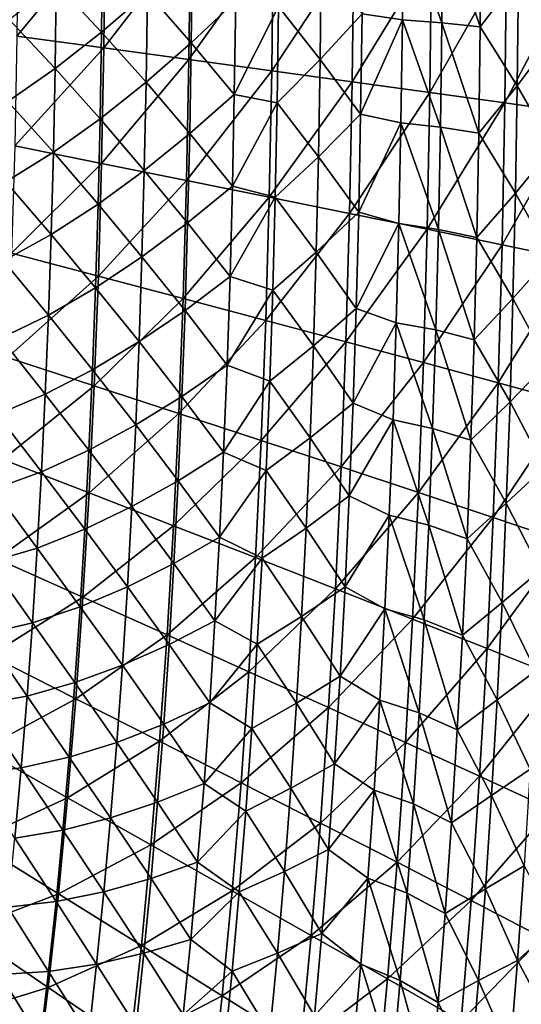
# Model space of a CAD drawing. Header units: millimetres. Extents: x -300 to 300, y -500 to 500.
# Tile 520 of 656: x 174 to 229, y -129 to -23. Entities that reach past the tile are written whole.
import ezdxf

# ---------------------------------------------------------------- set-up
doc = ezdxf.new("R2010")
doc.units = ezdxf.units.MM
doc.header["$LTSCALE"] = 81.481481
doc.layers.add('19', color=7, linetype='CONTINUOUS')
doc.layers.add('21', color=7, linetype='CONTINUOUS')

msp = doc.modelspace()

# ---------------------------------------------------------------- linework, layer by layer
at = {"layer": '19', "color": 7, "linetype": 'CONTINUOUS'}
for points in [[(174.16, -24.52, 68.46), (183.7, -13.05, 67.14), (174.3, -12.41, 68.44), (174.16, -24.52, 68.46)], [(183.55, -25.79, 67.16), (183.7, -13.05, 67.14), (174.16, -24.52, 68.46), (183.55, -25.79, 67.16)], [(183.55, -25.79, 67.16), (192.87, -13.68, 65.72), (183.7, -13.05, 67.14), (183.55, -25.79, 67.16)], [(192.71, -27.03, 65.74), (192.87, -13.68, 65.72), (183.55, -25.79, 67.16), (192.71, -27.03, 65.74)], [(192.71, -27.03, 65.74), (201.8, -14.29, 64.18), (192.87, -13.68, 65.72), (192.71, -27.03, 65.74)], [(201.64, -28.24, 64.19), (201.8, -14.29, 64.18), (192.71, -27.03, 65.74), (201.64, -28.24, 64.19)], [(201.64, -28.24, 64.19), (210.47, -14.9, 62.5), (201.8, -14.29, 64.18), (201.64, -28.24, 64.19)], [(210.3, -29.43, 62.52), (210.47, -14.9, 62.5), (201.64, -28.24, 64.19), (210.3, -29.43, 62.52)], [(210.3, -29.43, 62.52), (218.86, -15.48, 60.69), (210.47, -14.9, 62.5), (210.3, -29.43, 62.52)], [(218.69, -30.59, 60.71), (218.86, -15.48, 60.69), (210.3, -29.43, 62.52), (218.69, -30.59, 60.71)], [(218.69, -30.59, 60.71), (226.95, -16.05, 58.75), (218.86, -15.48, 60.69), (218.69, -30.59, 60.71)], [(226.77, -31.71, 58.77), (226.95, -16.05, 58.75), (218.69, -30.59, 60.71), (226.77, -31.71, 58.77)], [(226.77, -31.71, 58.77), (234.72, -16.61, 56.65), (226.95, -16.05, 58.75), (226.77, -31.71, 58.77)], [(234.54, -32.81, 56.68), (234.72, -16.61, 56.65), (226.77, -31.71, 58.77), (234.54, -32.81, 56.68)], [(173.93, -36.34, 68.48), (183.55, -25.79, 67.16), (174.16, -24.52, 68.46), (173.93, -36.34, 68.48)], [(183.3, -38.22, 67.19), (183.55, -25.79, 67.16), (173.93, -36.34, 68.48), (183.3, -38.22, 67.19)], [(183.3, -38.22, 67.19), (192.71, -27.03, 65.74), (183.55, -25.79, 67.16), (183.3, -38.22, 67.19)], [(192.46, -40.06, 65.77), (192.71, -27.03, 65.74), (183.3, -38.22, 67.19), (192.46, -40.06, 65.77)], [(192.46, -40.06, 65.77), (201.64, -28.24, 64.19), (192.71, -27.03, 65.74), (192.46, -40.06, 65.77)], [(201.37, -41.86, 64.23), (201.64, -28.24, 64.19), (192.46, -40.06, 65.77), (201.37, -41.86, 64.23)], [(201.37, -41.86, 64.23), (210.3, -29.43, 62.52), (201.64, -28.24, 64.19), (201.37, -41.86, 64.23)], [(210.02, -43.61, 62.55), (210.3, -29.43, 62.52), (201.37, -41.86, 64.23), (210.02, -43.61, 62.55)], [(210.02, -43.61, 62.55), (218.69, -30.59, 60.71), (210.3, -29.43, 62.52), (210.02, -43.61, 62.55)], [(218.4, -45.32, 60.75), (218.69, -30.59, 60.71), (210.02, -43.61, 62.55), (218.4, -45.32, 60.75)], [(218.4, -45.32, 60.75), (226.77, -31.71, 58.77), (218.69, -30.59, 60.71), (218.4, -45.32, 60.75)], [(226.48, -46.98, 58.8), (226.77, -31.71, 58.77), (218.4, -45.32, 60.75), (226.48, -46.98, 58.8)], [(226.48, -46.98, 58.8), (234.54, -32.81, 56.68), (226.77, -31.71, 58.77), (226.48, -46.98, 58.8)], [(234.24, -48.6, 56.71), (234.54, -32.81, 56.68), (226.48, -46.98, 58.8), (234.24, -48.6, 56.71)], [(173.6, -47.88, 68.52), (183.3, -38.22, 67.19), (173.93, -36.34, 68.48), (173.6, -47.88, 68.52)], [(182.95, -50.35, 67.22), (183.3, -38.22, 67.19), (173.6, -47.88, 68.52), (182.95, -50.35, 67.22)], [(182.95, -50.35, 67.22), (192.46, -40.06, 65.77), (183.3, -38.22, 67.19), (182.95, -50.35, 67.22)], [(192.09, -52.77, 65.81), (192.46, -40.06, 65.77), (182.95, -50.35, 67.22), (192.09, -52.77, 65.81)], [(192.09, -52.77, 65.81), (201.37, -41.86, 64.23), (192.46, -40.06, 65.77), (192.09, -52.77, 65.81)], [(200.99, -55.13, 64.27), (201.37, -41.86, 64.23), (192.09, -52.77, 65.81), (200.99, -55.13, 64.27)], [(200.99, -55.13, 64.27), (210.02, -43.61, 62.55), (201.37, -41.86, 64.23), (200.99, -55.13, 64.27)], [(209.63, -57.44, 62.6), (210.02, -43.61, 62.55), (200.99, -55.13, 64.27), (209.63, -57.44, 62.6)], [(209.63, -57.44, 62.6), (218.4, -45.32, 60.75), (210.02, -43.61, 62.55), (209.63, -57.44, 62.6)], [(218, -59.68, 60.79), (218.4, -45.32, 60.75), (209.63, -57.44, 62.6), (218, -59.68, 60.79)], [(218, -59.68, 60.79), (226.48, -46.98, 58.8), (218.4, -45.32, 60.75), (218, -59.68, 60.79)], [(226.06, -61.86, 58.85), (226.48, -46.98, 58.8), (218, -59.68, 60.79), (226.06, -61.86, 58.85)], [(226.06, -61.86, 58.85), (234.24, -48.6, 56.71), (226.48, -46.98, 58.8), (226.06, -61.86, 58.85)], [(173.17, -59.14, 68.56), (182.95, -50.35, 67.22), (173.6, -47.88, 68.52), (173.17, -59.14, 68.56)], [(233.81, -63.98, 56.76), (234.24, -48.6, 56.71), (226.06, -61.86, 58.85), (233.81, -63.98, 56.76)], [(182.5, -62.18, 67.27), (182.95, -50.35, 67.22), (173.17, -59.14, 68.56), (182.5, -62.18, 67.27)], [(182.5, -62.18, 67.27), (192.09, -52.77, 65.81), (182.95, -50.35, 67.22), (182.5, -62.18, 67.27)], [(191.62, -65.16, 65.86), (192.09, -52.77, 65.81), (182.5, -62.18, 67.27), (191.62, -65.16, 65.86)], [(191.62, -65.16, 65.86), (200.99, -55.13, 64.27), (192.09, -52.77, 65.81), (191.62, -65.16, 65.86)], [(200.5, -68.07, 64.32), (200.99, -55.13, 64.27), (191.62, -65.16, 65.86), (200.5, -68.07, 64.32)], [(200.5, -68.07, 64.32), (209.63, -57.44, 62.6), (200.99, -55.13, 64.27), (200.5, -68.07, 64.32)], [(209.12, -70.91, 62.65), (209.63, -57.44, 62.6), (200.5, -68.07, 64.32), (209.12, -70.91, 62.65)], [(209.12, -70.91, 62.65), (218, -59.68, 60.79), (209.63, -57.44, 62.6), (209.12, -70.91, 62.65)], [(172.64, -70.11, 68.62), (182.5, -62.18, 67.27), (173.17, -59.14, 68.56), (172.64, -70.11, 68.62)], [(217.47, -73.67, 60.85), (218, -59.68, 60.79), (209.12, -70.91, 62.65), (217.47, -73.67, 60.85)], [(217.47, -73.67, 60.85), (226.06, -61.86, 58.85), (218, -59.68, 60.79), (217.47, -73.67, 60.85)], [(181.95, -73.71, 67.33), (182.5, -62.18, 67.27), (172.64, -70.11, 68.62), (181.95, -73.71, 67.33)], [(181.95, -73.71, 67.33), (191.62, -65.16, 65.86), (182.5, -62.18, 67.27), (181.95, -73.71, 67.33)], [(225.52, -76.36, 58.91), (226.06, -61.86, 58.85), (217.47, -73.67, 60.85), (225.52, -76.36, 58.91)], [(225.52, -76.36, 58.91), (233.81, -63.98, 56.76), (226.06, -61.86, 58.85), (225.52, -76.36, 58.91)], [(233.26, -78.97, 56.82), (233.81, -63.98, 56.76), (225.52, -76.36, 58.91), (233.26, -78.97, 56.82)], [(191.04, -77.24, 65.92), (191.62, -65.16, 65.86), (181.95, -73.71, 67.33), (191.04, -77.24, 65.92)], [(191.04, -77.24, 65.92), (200.5, -68.07, 64.32), (191.62, -65.16, 65.86), (191.04, -77.24, 65.92)], [(199.9, -80.68, 64.39), (200.5, -68.07, 64.32), (191.04, -77.24, 65.92), (199.9, -80.68, 64.39)], [(199.9, -80.68, 64.39), (209.12, -70.91, 62.65), (200.5, -68.07, 64.32), (199.9, -80.68, 64.39)], [(172.01, -80.8, 68.68), (181.95, -73.71, 67.33), (172.64, -70.11, 68.62), (172.01, -80.8, 68.68)], [(208.5, -84.04, 62.72), (209.12, -70.91, 62.65), (199.9, -80.68, 64.39), (208.5, -84.04, 62.72)], [(208.5, -84.04, 62.72), (217.47, -73.67, 60.85), (209.12, -70.91, 62.65), (208.5, -84.04, 62.72)], [(181.29, -84.95, 67.39), (181.95, -73.71, 67.33), (172.01, -80.8, 68.68), (181.29, -84.95, 67.39)], [(181.29, -84.95, 67.39), (191.04, -77.24, 65.92), (181.95, -73.71, 67.33), (181.29, -84.95, 67.39)], [(216.82, -87.31, 60.92), (217.47, -73.67, 60.85), (208.5, -84.04, 62.72), (216.82, -87.31, 60.92)], [(216.82, -87.31, 60.92), (225.52, -76.36, 58.91), (217.47, -73.67, 60.85), (216.82, -87.31, 60.92)], [(190.35, -89, 65.99), (191.04, -77.24, 65.92), (181.29, -84.95, 67.39), (190.35, -89, 65.99)], [(190.35, -89, 65.99), (199.9, -80.68, 64.39), (191.04, -77.24, 65.92), (190.35, -89, 65.99)], [(224.85, -90.48, 58.98), (225.52, -76.36, 58.91), (216.82, -87.31, 60.92), (224.85, -90.48, 58.98)], [(224.85, -90.48, 58.98), (233.26, -78.97, 56.82), (225.52, -76.36, 58.91), (224.85, -90.48, 58.98)], [(232.57, -93.56, 56.9), (233.26, -78.97, 56.82), (224.85, -90.48, 58.98), (232.57, -93.56, 56.9)], [(171.27, -91.22, 68.75), (181.29, -84.95, 67.39), (172.01, -80.8, 68.68), (171.27, -91.22, 68.75)], [(199.17, -92.96, 64.46), (199.9, -80.68, 64.39), (190.35, -89, 65.99), (199.17, -92.96, 64.46)], [(199.17, -92.96, 64.46), (208.5, -84.04, 62.72), (199.9, -80.68, 64.39), (199.17, -92.96, 64.46)], [(207.75, -96.82, 62.8), (208.5, -84.04, 62.72), (199.17, -92.96, 64.46), (207.75, -96.82, 62.8)], [(207.75, -96.82, 62.8), (216.82, -87.31, 60.92), (208.5, -84.04, 62.72), (207.75, -96.82, 62.8)], [(180.52, -95.89, 67.47), (181.29, -84.95, 67.39), (171.27, -91.22, 68.75), (180.52, -95.89, 67.47)], [(180.52, -95.89, 67.47), (190.35, -89, 65.99), (181.29, -84.95, 67.39), (180.52, -95.89, 67.47)], [(216.05, -100.58, 61), (216.82, -87.31, 60.92), (207.75, -96.82, 62.8), (216.05, -100.58, 61)], [(216.05, -100.58, 61), (224.85, -90.48, 58.98), (216.82, -87.31, 60.92), (216.05, -100.58, 61)], [(189.54, -100.46, 66.07), (190.35, -89, 65.99), (180.52, -95.89, 67.47), (189.54, -100.46, 66.07)], [(189.54, -100.46, 66.07), (199.17, -92.96, 64.46), (190.35, -89, 65.99), (189.54, -100.46, 66.07)], [(224.05, -104.23, 59.06), (224.85, -90.48, 58.98), (216.05, -100.58, 61), (224.05, -104.23, 59.06)], [(224.05, -104.23, 59.06), (232.57, -93.56, 56.9), (224.85, -90.48, 58.98), (224.05, -104.23, 59.06)], [(170.44, -101.35, 68.83), (180.52, -95.89, 67.47), (171.27, -91.22, 68.75), (170.44, -101.35, 68.83)], [(198.34, -104.92, 64.54), (199.17, -92.96, 64.46), (189.54, -100.46, 66.07), (198.34, -104.92, 64.54)], [(198.34, -104.92, 64.54), (207.75, -96.82, 62.8), (199.17, -92.96, 64.46), (198.34, -104.92, 64.54)], [(231.75, -107.76, 56.98), (232.57, -93.56, 56.9), (224.05, -104.23, 59.06), (231.75, -107.76, 56.98)], [(179.64, -106.54, 67.55), (180.52, -95.89, 67.47), (170.44, -101.35, 68.83), (179.64, -106.54, 67.55)], [(179.64, -106.54, 67.55), (189.54, -100.46, 66.07), (180.52, -95.89, 67.47), (179.64, -106.54, 67.55)], [(206.88, -109.26, 62.89), (207.75, -96.82, 62.8), (198.34, -104.92, 64.54), (206.88, -109.26, 62.89)], [(206.88, -109.26, 62.89), (216.05, -100.58, 61), (207.75, -96.82, 62.8), (206.88, -109.26, 62.89)], [(188.62, -111.61, 66.16), (189.54, -100.46, 66.07), (179.64, -106.54, 67.55), (188.62, -111.61, 66.16)], [(188.62, -111.61, 66.16), (198.34, -104.92, 64.54), (189.54, -100.46, 66.07), (188.62, -111.61, 66.16)], [(215.15, -113.49, 61.09), (216.05, -100.58, 61), (206.88, -109.26, 62.89), (215.15, -113.49, 61.09)], [(215.15, -113.49, 61.09), (224.05, -104.23, 59.06), (216.05, -100.58, 61), (215.15, -113.49, 61.09)], [(169.49, -111.22, 68.91), (179.64, -106.54, 67.55), (170.44, -101.35, 68.83), (169.49, -111.22, 68.91)], [(197.38, -116.55, 64.64), (198.34, -104.92, 64.54), (188.62, -111.61, 66.16), (197.38, -116.55, 64.64)], [(197.38, -116.55, 64.64), (206.88, -109.26, 62.89), (198.34, -104.92, 64.54), (197.38, -116.55, 64.64)], [(223.13, -117.6, 59.16), (224.05, -104.23, 59.06), (215.15, -113.49, 61.09), (223.13, -117.6, 59.16)], [(223.13, -117.6, 59.16), (231.75, -107.76, 56.98), (224.05, -104.23, 59.06), (223.13, -117.6, 59.16)], [(178.64, -116.9, 67.64), (179.64, -106.54, 67.55), (169.49, -111.22, 68.91), (178.64, -116.9, 67.64)], [(178.64, -116.9, 67.64), (188.62, -111.61, 66.16), (179.64, -106.54, 67.55), (178.64, -116.9, 67.64)], [(230.8, -121.58, 57.08), (231.75, -107.76, 56.98), (223.13, -117.6, 59.16), (230.8, -121.58, 57.08)], [(205.88, -121.37, 62.98), (206.88, -109.26, 62.89), (197.38, -116.55, 64.64), (205.88, -121.37, 62.98)], [(205.88, -121.37, 62.98), (215.15, -113.49, 61.09), (206.88, -109.26, 62.89), (205.88, -121.37, 62.98)], [(168.44, -120.81, 69), (178.64, -116.9, 67.64), (169.49, -111.22, 68.91), (168.44, -120.81, 69)], [(187.59, -122.45, 66.25), (188.62, -111.61, 66.16), (178.64, -116.9, 67.64), (187.59, -122.45, 66.25)], [(187.59, -122.45, 66.25), (197.38, -116.55, 64.64), (188.62, -111.61, 66.16), (187.59, -122.45, 66.25)], [(214.12, -126.05, 61.19), (215.15, -113.49, 61.09), (205.88, -121.37, 62.98), (214.12, -126.05, 61.19)], [(214.12, -126.05, 61.19), (223.13, -117.6, 59.16), (215.15, -113.49, 61.09), (214.12, -126.05, 61.19)], [(196.3, -127.87, 64.74), (197.38, -116.55, 64.64), (187.59, -122.45, 66.25), (196.3, -127.87, 64.74)], [(196.3, -127.87, 64.74), (205.88, -121.37, 62.98), (197.38, -116.55, 64.64), (196.3, -127.87, 64.74)], [(177.54, -126.98, 67.74), (178.64, -116.9, 67.64), (168.44, -120.81, 69), (177.54, -126.98, 67.74)], [(177.54, -126.98, 67.74), (187.59, -122.45, 66.25), (178.64, -116.9, 67.64), (177.54, -126.98, 67.74)], [(222.07, -130.6, 59.26), (223.13, -117.6, 59.16), (214.12, -126.05, 61.19), (222.07, -130.6, 59.26)], [(222.07, -130.6, 59.26), (230.8, -121.58, 57.08), (223.13, -117.6, 59.16), (222.07, -130.6, 59.26)], [(167.28, -130.14, 69.1), (177.54, -126.98, 67.74), (168.44, -120.81, 69), (167.28, -130.14, 69.1)], [(204.76, -133.14, 63.09), (205.88, -121.37, 62.98), (196.3, -127.87, 64.74), (204.76, -133.14, 63.09)], [(204.76, -133.14, 63.09), (214.12, -126.05, 61.19), (205.88, -121.37, 62.98), (204.76, -133.14, 63.09)], [(229.71, -135, 57.18), (230.8, -121.58, 57.08), (222.07, -130.6, 59.26), (229.71, -135, 57.18)], [(186.43, -133, 66.36), (187.59, -122.45, 66.25), (177.54, -126.98, 67.74), (186.43, -133, 66.36)], [(186.43, -133, 66.36), (196.3, -127.87, 64.74), (187.59, -122.45, 66.25), (186.43, -133, 66.36)], [(212.96, -138.26, 61.3), (214.12, -126.05, 61.19), (204.76, -133.14, 63.09), (212.96, -138.26, 61.3)], [(212.96, -138.26, 61.3), (222.07, -130.6, 59.26), (214.12, -126.05, 61.19), (212.96, -138.26, 61.3)], [(176.32, -136.77, 67.85), (177.54, -126.98, 67.74), (167.28, -130.14, 69.1), (176.32, -136.77, 67.85)], [(176.32, -136.77, 67.85), (186.43, -133, 66.36), (177.54, -126.98, 67.74), (176.32, -136.77, 67.85)], [(195.09, -138.86, 64.85), (196.3, -127.87, 64.74), (186.43, -133, 66.36), (195.09, -138.86, 64.85)], [(195.09, -138.86, 64.85), (204.76, -133.14, 63.09), (196.3, -127.87, 64.74), (195.09, -138.86, 64.85)]]:
    msp.add_3dface(points, dxfattribs=at)
at = {"layer": '21', "color": 7, "linetype": 'CONTINUOUS'}
for points in [[(215.72, -22.76, 46.01), (211.37, -22.13, 46.98), (215.81, -11.48, 46), (215.72, -22.76, 46.01)], [(215.72, -22.76, 46.01), (215.81, -11.48, 46), (219.97, -23.08, 45.01), (215.72, -22.76, 46.01)], [(219.97, -23.08, 45.01), (215.81, -11.48, 46), (220.07, -11.65, 45), (219.97, -23.08, 45.01)], [(219.97, -23.08, 45.01), (220.07, -11.65, 45), (224.12, -23.53, 43.97), (219.97, -23.08, 45.01)], [(224.12, -23.53, 43.97), (220.07, -11.65, 45), (224.22, -11.87, 43.96), (224.12, -23.53, 43.97)], [(224.12, -23.53, 43.97), (224.22, -11.87, 43.96), (228.22, -18.08, 42.89), (224.12, -23.53, 43.97)], [(232.19, -12.4, 41.78), (232.09, -24.56, 41.79), (228.22, -18.08, 42.89), (232.19, -12.4, 41.78)], [(183.3, -24.09, 52.03), (178.41, -18.84, 52.74), (183.41, -14.58, 52.02), (183.3, -24.09, 52.03)], [(183.3, -24.09, 52.03), (183.41, -14.58, 52.02), (188.23, -19.83, 51.27), (183.3, -24.09, 52.03)], [(192.97, -25.24, 50.49), (188.23, -19.83, 51.27), (193.08, -15.28, 50.48), (192.97, -25.24, 50.49)], [(192.97, -25.24, 50.49), (193.08, -15.28, 50.48), (197.75, -20.71, 49.66), (192.97, -25.24, 50.49)], [(206.85, -27.03, 47.92), (202.38, -21.31, 48.8), (206.97, -16.36, 47.9), (206.85, -27.03, 47.92)], [(206.85, -27.03, 47.92), (206.97, -16.36, 47.9), (211.37, -22.13, 46.98), (206.85, -27.03, 47.92)], [(178.28, -28.01, 52.76), (173.34, -22.73, 53.44), (178.41, -18.84, 52.74), (178.28, -28.01, 52.76)], [(178.28, -28.01, 52.76), (178.41, -18.84, 52.74), (183.3, -24.09, 52.03), (178.28, -28.01, 52.76)], [(228.09, -29.86, 42.91), (224.12, -23.53, 43.97), (228.22, -18.08, 42.89), (228.09, -29.86, 42.91)], [(232.09, -24.56, 41.79), (228.09, -29.86, 42.91), (228.22, -18.08, 42.89), (232.09, -24.56, 41.79)], [(188.1, -29.49, 51.29), (183.3, -24.09, 52.03), (188.23, -19.83, 51.27), (188.1, -29.49, 51.29)], [(188.1, -29.49, 51.29), (188.23, -19.83, 51.27), (192.97, -25.24, 50.49), (188.1, -29.49, 51.29)], [(197.6, -30.79, 49.68), (192.97, -25.24, 50.49), (197.75, -20.71, 49.66), (197.6, -30.79, 49.68)], [(197.6, -30.79, 49.68), (197.75, -20.71, 49.66), (202.38, -21.31, 48.8), (197.6, -30.79, 49.68)], [(202.23, -31.69, 48.82), (197.6, -30.79, 49.68), (202.38, -21.31, 48.8), (202.23, -31.69, 48.82)], [(202.23, -31.69, 48.82), (202.38, -21.31, 48.8), (206.85, -27.03, 47.92), (202.23, -31.69, 48.82)], [(211.22, -32.91, 47), (206.85, -27.03, 47.92), (211.37, -22.13, 46.98), (211.22, -32.91, 47)], [(211.22, -32.91, 47), (211.37, -22.13, 46.98), (215.72, -22.76, 46.01), (211.22, -32.91, 47)], [(173.19, -31.55, 53.45), (173.34, -22.73, 53.44), (178.28, -28.01, 52.76), (173.19, -31.55, 53.45)], [(215.56, -33.84, 46.03), (211.22, -32.91, 47), (215.72, -22.76, 46.01), (215.56, -33.84, 46.03)], [(215.56, -33.84, 46.03), (215.72, -22.76, 46.01), (219.82, -34.31, 45.03), (215.56, -33.84, 46.03)], [(219.82, -34.31, 45.03), (215.72, -22.76, 46.01), (219.97, -23.08, 45.01), (219.82, -34.31, 45.03)], [(219.82, -34.31, 45.03), (219.97, -23.08, 45.01), (223.96, -34.97, 43.99), (219.82, -34.31, 45.03)], [(223.96, -34.97, 43.99), (219.97, -23.08, 45.01), (224.12, -23.53, 43.97), (223.96, -34.97, 43.99)], [(183.14, -33.43, 52.05), (178.28, -28.01, 52.76), (183.3, -24.09, 52.03), (183.14, -33.43, 52.05)], [(183.14, -33.43, 52.05), (183.3, -24.09, 52.03), (188.1, -29.49, 51.29), (183.14, -33.43, 52.05)], [(223.96, -34.97, 43.99), (224.12, -23.53, 43.97), (228.09, -29.86, 42.91), (223.96, -34.97, 43.99)], [(192.8, -35.02, 50.51), (188.1, -29.49, 51.29), (192.97, -25.24, 50.49), (192.8, -35.02, 50.51)], [(192.8, -35.02, 50.51), (192.97, -25.24, 50.49), (197.6, -30.79, 49.68), (192.8, -35.02, 50.51)], [(232.09, -24.56, 41.79), (231.93, -36.5, 41.81), (228.09, -29.86, 42.91), (232.09, -24.56, 41.79)], [(206.67, -37.5, 47.94), (202.23, -31.69, 48.82), (206.85, -27.03, 47.92), (206.67, -37.5, 47.94)], [(206.67, -37.5, 47.94), (206.85, -27.03, 47.92), (211.22, -32.91, 47), (206.67, -37.5, 47.94)], [(178.1, -37.02, 52.78), (173.19, -31.55, 53.45), (178.28, -28.01, 52.76), (178.1, -37.02, 52.78)], [(178.1, -37.02, 52.78), (178.28, -28.01, 52.76), (183.14, -33.43, 52.05), (178.1, -37.02, 52.78)], [(187.9, -38.97, 51.31), (183.14, -33.43, 52.05), (188.1, -29.49, 51.29), (187.9, -38.97, 51.31)], [(187.9, -38.97, 51.31), (188.1, -29.49, 51.29), (192.8, -35.02, 50.51), (187.9, -38.97, 51.31)], [(227.9, -41.42, 42.93), (223.96, -34.97, 43.99), (228.09, -29.86, 42.91), (227.9, -41.42, 42.93)], [(231.93, -36.5, 41.81), (227.9, -41.42, 42.93), (228.09, -29.86, 42.91), (231.93, -36.5, 41.81)], [(172.98, -40.21, 53.48), (173.19, -31.55, 53.45), (178.1, -37.02, 52.78), (172.98, -40.21, 53.48)], [(197.41, -40.69, 49.7), (192.8, -35.02, 50.51), (197.6, -30.79, 49.68), (197.41, -40.69, 49.7)], [(197.41, -40.69, 49.7), (197.6, -30.79, 49.68), (202.23, -31.69, 48.82), (197.41, -40.69, 49.7)], [(202.02, -41.87, 48.84), (197.41, -40.69, 49.7), (202.23, -31.69, 48.82), (202.02, -41.87, 48.84)], [(202.02, -41.87, 48.84), (202.23, -31.69, 48.82), (206.67, -37.5, 47.94), (202.02, -41.87, 48.84)], [(182.92, -42.6, 52.07), (178.1, -37.02, 52.78), (183.14, -33.43, 52.05), (182.92, -42.6, 52.07)], [(182.92, -42.6, 52.07), (183.14, -33.43, 52.05), (187.9, -38.97, 51.31), (182.92, -42.6, 52.07)], [(211.01, -43.48, 47.02), (206.67, -37.5, 47.94), (211.22, -32.91, 47), (211.01, -43.48, 47.02)], [(211.01, -43.48, 47.02), (211.22, -32.91, 47), (215.56, -33.84, 46.03), (211.01, -43.48, 47.02)], [(215.35, -44.71, 46.06), (211.01, -43.48, 47.02), (215.56, -33.84, 46.03), (215.35, -44.71, 46.06)], [(215.35, -44.71, 46.06), (215.56, -33.84, 46.03), (219.6, -45.34, 45.06), (215.35, -44.71, 46.06)], [(219.6, -45.34, 45.06), (215.56, -33.84, 46.03), (219.82, -34.31, 45.03), (219.6, -45.34, 45.06)], [(219.6, -45.34, 45.06), (219.82, -34.31, 45.03), (223.74, -46.21, 44.02), (219.6, -45.34, 45.06)], [(223.74, -46.21, 44.02), (219.82, -34.31, 45.03), (223.96, -34.97, 43.99), (223.74, -46.21, 44.02)], [(223.74, -46.21, 44.02), (223.96, -34.97, 43.99), (227.9, -41.42, 42.93), (223.74, -46.21, 44.02)], [(192.57, -44.63, 50.54), (187.9, -38.97, 51.31), (192.8, -35.02, 50.51), (192.57, -44.63, 50.54)], [(192.57, -44.63, 50.54), (192.8, -35.02, 50.51), (197.41, -40.69, 49.7), (192.57, -44.63, 50.54)], [(177.86, -45.87, 52.81), (172.98, -40.21, 53.48), (178.1, -37.02, 52.78), (177.86, -45.87, 52.81)], [(177.86, -45.87, 52.81), (178.1, -37.02, 52.78), (182.92, -42.6, 52.07), (177.86, -45.87, 52.81)], [(231.93, -36.5, 41.81), (231.7, -48.22, 41.84), (227.9, -41.42, 42.93), (231.93, -36.5, 41.81)], [(206.43, -47.79, 47.96), (202.02, -41.87, 48.84), (206.67, -37.5, 47.94), (206.43, -47.79, 47.96)], [(206.43, -47.79, 47.96), (206.67, -37.5, 47.94), (211.01, -43.48, 47.02), (206.43, -47.79, 47.96)], [(187.65, -48.28, 51.34), (182.92, -42.6, 52.07), (187.9, -38.97, 51.31), (187.65, -48.28, 51.34)], [(187.65, -48.28, 51.34), (187.9, -38.97, 51.31), (192.57, -44.63, 50.54), (187.65, -48.28, 51.34)], [(172.73, -48.71, 53.5), (172.98, -40.21, 53.48), (177.86, -45.87, 52.81), (172.73, -48.71, 53.5)], [(197.15, -50.41, 49.73), (192.57, -44.63, 50.54), (197.41, -40.69, 49.7), (197.15, -50.41, 49.73)], [(197.15, -50.41, 49.73), (197.41, -40.69, 49.7), (202.02, -41.87, 48.84), (197.15, -50.41, 49.73)], [(201.76, -51.87, 48.87), (197.15, -50.41, 49.73), (202.02, -41.87, 48.84), (201.76, -51.87, 48.87)], [(201.76, -51.87, 48.87), (202.02, -41.87, 48.84), (206.43, -47.79, 47.96), (201.76, -51.87, 48.87)], [(227.64, -52.76, 42.96), (223.74, -46.21, 44.02), (227.9, -41.42, 42.93), (227.64, -52.76, 42.96)], [(231.7, -48.22, 41.84), (227.64, -52.76, 42.96), (227.9, -41.42, 42.93), (231.7, -48.22, 41.84)], [(182.65, -51.61, 52.1), (177.86, -45.87, 52.81), (182.92, -42.6, 52.07), (182.65, -51.61, 52.1)], [(182.65, -51.61, 52.1), (182.92, -42.6, 52.07), (187.65, -48.28, 51.34), (182.65, -51.61, 52.1)], [(210.73, -53.86, 47.05), (206.43, -47.79, 47.96), (211.01, -43.48, 47.02), (210.73, -53.86, 47.05)], [(210.73, -53.86, 47.05), (211.01, -43.48, 47.02), (215.35, -44.71, 46.06), (210.73, -53.86, 47.05)], [(192.29, -54.06, 50.57), (187.65, -48.28, 51.34), (192.57, -44.63, 50.54), (192.29, -54.06, 50.57)], [(192.29, -54.06, 50.57), (192.57, -44.63, 50.54), (197.15, -50.41, 49.73), (192.29, -54.06, 50.57)], [(215.06, -55.38, 46.09), (210.73, -53.86, 47.05), (215.35, -44.71, 46.06), (215.06, -55.38, 46.09)], [(215.06, -55.38, 46.09), (215.35, -44.71, 46.06), (219.32, -56.16, 45.09), (215.06, -55.38, 46.09)], [(219.32, -56.16, 45.09), (215.35, -44.71, 46.06), (219.6, -45.34, 45.06), (219.32, -56.16, 45.09)], [(219.32, -56.16, 45.09), (219.6, -45.34, 45.06), (223.46, -57.23, 44.05), (219.32, -56.16, 45.09)], [(223.46, -57.23, 44.05), (219.6, -45.34, 45.06), (223.74, -46.21, 44.02), (223.46, -57.23, 44.05)], [(177.57, -54.55, 52.84), (172.73, -48.71, 53.5), (177.86, -45.87, 52.81), (177.57, -54.55, 52.84)], [(177.57, -54.55, 52.84), (177.86, -45.87, 52.81), (182.65, -51.61, 52.1), (177.57, -54.55, 52.84)], [(223.46, -57.23, 44.05), (223.74, -46.21, 44.02), (227.64, -52.76, 42.96), (223.46, -57.23, 44.05)], [(172.42, -57.06, 53.54), (172.73, -48.71, 53.5), (177.57, -54.55, 52.84), (172.42, -57.06, 53.54)], [(187.35, -57.42, 51.37), (182.65, -51.61, 52.1), (187.65, -48.28, 51.34), (187.35, -57.42, 51.37)], [(187.35, -57.42, 51.37), (187.65, -48.28, 51.34), (192.29, -54.06, 50.57), (187.35, -57.42, 51.37)], [(206.13, -57.88, 48), (201.76, -51.87, 48.87), (206.43, -47.79, 47.96), (206.13, -57.88, 48)], [(206.13, -57.88, 48), (206.43, -47.79, 47.96), (210.73, -53.86, 47.05), (206.13, -57.88, 48)], [(231.7, -48.22, 41.84), (231.4, -59.71, 41.87), (227.64, -52.76, 42.96), (231.7, -48.22, 41.84)], [(196.83, -59.95, 49.76), (192.29, -54.06, 50.57), (197.15, -50.41, 49.73), (196.83, -59.95, 49.76)], [(196.83, -59.95, 49.76), (197.15, -50.41, 49.73), (201.76, -51.87, 48.87), (196.83, -59.95, 49.76)], [(182.32, -60.44, 52.14), (177.57, -54.55, 52.84), (182.65, -51.61, 52.1), (182.32, -60.44, 52.14)], [(182.32, -60.44, 52.14), (182.65, -51.61, 52.1), (187.35, -57.42, 51.37), (182.32, -60.44, 52.14)], [(201.43, -61.68, 48.91), (196.83, -59.95, 49.76), (201.76, -51.87, 48.87), (201.43, -61.68, 48.91)], [(201.43, -61.68, 48.91), (201.76, -51.87, 48.87), (206.13, -57.88, 48), (201.43, -61.68, 48.91)], [(227.32, -63.89, 43), (223.46, -57.23, 44.05), (227.64, -52.76, 42.96), (227.32, -63.89, 43)], [(231.4, -59.71, 41.87), (227.32, -63.89, 43), (227.64, -52.76, 42.96), (231.4, -59.71, 41.87)], [(191.95, -63.32, 50.6), (187.35, -57.42, 51.37), (192.29, -54.06, 50.57), (191.95, -63.32, 50.6)], [(191.95, -63.32, 50.6), (192.29, -54.06, 50.57), (196.83, -59.95, 49.76), (191.95, -63.32, 50.6)], [(210.4, -64.05, 47.09), (206.13, -57.88, 48), (210.73, -53.86, 47.05), (210.4, -64.05, 47.09)], [(210.4, -64.05, 47.09), (210.73, -53.86, 47.05), (215.06, -55.38, 46.09), (210.4, -64.05, 47.09)], [(177.22, -63.08, 52.87), (172.42, -57.06, 53.54), (177.57, -54.55, 52.84), (177.22, -63.08, 52.87)], [(177.22, -63.08, 52.87), (177.57, -54.55, 52.84), (182.32, -60.44, 52.14), (177.22, -63.08, 52.87)], [(214.72, -65.84, 46.13), (210.4, -64.05, 47.09), (215.06, -55.38, 46.09), (214.72, -65.84, 46.13)], [(214.72, -65.84, 46.13), (215.06, -55.38, 46.09), (218.97, -66.77, 45.13), (214.72, -65.84, 46.13)], [(218.97, -66.77, 45.13), (215.06, -55.38, 46.09), (219.32, -56.16, 45.09), (218.97, -66.77, 45.13)], [(218.97, -66.77, 45.13), (219.32, -56.16, 45.09), (223.1, -68.04, 44.09), (218.97, -66.77, 45.13)], [(223.1, -68.04, 44.09), (219.32, -56.16, 45.09), (223.46, -57.23, 44.05), (223.1, -68.04, 44.09)], [(172.05, -65.26, 53.57), (172.42, -57.06, 53.54), (177.22, -63.08, 52.87), (172.05, -65.26, 53.57)], [(223.1, -68.04, 44.09), (223.46, -57.23, 44.05), (227.32, -63.89, 43), (223.1, -68.04, 44.09)], [(186.98, -66.39, 51.41), (182.32, -60.44, 52.14), (187.35, -57.42, 51.37), (186.98, -66.39, 51.41)], [(186.98, -66.39, 51.41), (187.35, -57.42, 51.37), (191.95, -63.32, 50.6), (186.98, -66.39, 51.41)], [(205.77, -67.78, 48.04), (201.43, -61.68, 48.91), (206.13, -57.88, 48), (205.77, -67.78, 48.04)], [(205.77, -67.78, 48.04), (206.13, -57.88, 48), (210.4, -64.05, 47.09), (205.77, -67.78, 48.04)], [(196.45, -69.31, 49.8), (191.95, -63.32, 50.6), (196.83, -59.95, 49.76), (196.45, -69.31, 49.8)], [(196.45, -69.31, 49.8), (196.83, -59.95, 49.76), (201.43, -61.68, 48.91), (196.45, -69.31, 49.8)], [(231.4, -59.71, 41.87), (231.03, -70.98, 41.91), (227.32, -63.89, 43), (231.4, -59.71, 41.87)], [(181.94, -69.11, 52.18), (177.22, -63.08, 52.87), (182.32, -60.44, 52.14), (181.94, -69.11, 52.18)], [(181.94, -69.11, 52.18), (182.32, -60.44, 52.14), (186.98, -66.39, 51.41), (181.94, -69.11, 52.18)], [(201.04, -71.3, 48.95), (196.45, -69.31, 49.8), (201.43, -61.68, 48.91), (201.04, -71.3, 48.95)], [(201.04, -71.3, 48.95), (201.43, -61.68, 48.91), (205.77, -67.78, 48.04), (201.04, -71.3, 48.95)], [(176.82, -71.44, 52.91), (172.05, -65.26, 53.57), (177.22, -63.08, 52.87), (176.82, -71.44, 52.91)], [(176.82, -71.44, 52.91), (177.22, -63.08, 52.87), (181.94, -69.11, 52.18), (176.82, -71.44, 52.91)], [(191.55, -72.4, 50.65), (186.98, -66.39, 51.41), (191.95, -63.32, 50.6), (191.55, -72.4, 50.65)], [(191.55, -72.4, 50.65), (191.95, -63.32, 50.6), (196.45, -69.31, 49.8), (191.55, -72.4, 50.65)], [(210, -74.04, 47.13), (205.77, -67.78, 48.04), (210.4, -64.05, 47.09), (210, -74.04, 47.13)], [(210, -74.04, 47.13), (210.4, -64.05, 47.09), (214.72, -65.84, 46.13), (210, -74.04, 47.13)], [(226.92, -74.8, 43.04), (223.1, -68.04, 44.09), (227.32, -63.89, 43), (226.92, -74.8, 43.04)], [(231.03, -70.98, 41.91), (226.92, -74.8, 43.04), (227.32, -63.89, 43), (231.03, -70.98, 41.91)], [(171.64, -73.3, 53.61), (172.05, -65.26, 53.57), (176.82, -71.44, 52.91), (171.64, -73.3, 53.61)], [(186.56, -75.18, 51.45), (181.94, -69.11, 52.18), (186.98, -66.39, 51.41), (186.56, -75.18, 51.45)], [(186.56, -75.18, 51.45), (186.98, -66.39, 51.41), (191.55, -72.4, 50.65), (186.56, -75.18, 51.45)], [(214.31, -76.11, 46.17), (210, -74.04, 47.13), (214.72, -65.84, 46.13), (214.31, -76.11, 46.17)], [(214.31, -76.11, 46.17), (214.72, -65.84, 46.13), (218.56, -77.18, 45.17), (214.31, -76.11, 46.17)], [(218.56, -77.18, 45.17), (214.72, -65.84, 46.13), (218.97, -66.77, 45.13), (218.56, -77.18, 45.17)], [(218.56, -77.18, 45.17), (218.97, -66.77, 45.13), (222.69, -78.65, 44.14), (218.56, -77.18, 45.17)], [(222.69, -78.65, 44.14), (218.97, -66.77, 45.13), (223.1, -68.04, 44.09), (222.69, -78.65, 44.14)], [(205.35, -77.5, 48.08), (201.04, -71.3, 48.95), (205.77, -67.78, 48.04), (205.35, -77.5, 48.08)], [(205.35, -77.5, 48.08), (205.77, -67.78, 48.04), (210, -74.04, 47.13), (205.35, -77.5, 48.08)], [(222.69, -78.65, 44.14), (223.1, -68.04, 44.09), (226.92, -74.8, 43.04), (222.69, -78.65, 44.14)], [(181.49, -77.62, 52.22), (176.82, -71.44, 52.91), (181.94, -69.11, 52.18), (181.49, -77.62, 52.22)], [(181.49, -77.62, 52.22), (181.94, -69.11, 52.18), (186.56, -75.18, 51.45), (181.49, -77.62, 52.22)], [(196.02, -78.49, 49.85), (191.55, -72.4, 50.65), (196.45, -69.31, 49.8), (196.02, -78.49, 49.85)], [(196.02, -78.49, 49.85), (196.45, -69.31, 49.8), (201.04, -71.3, 48.95), (196.02, -78.49, 49.85)], [(231.03, -70.98, 41.91), (230.6, -82.03, 41.96), (226.92, -74.8, 43.04), (231.03, -70.98, 41.91)], [(176.36, -79.65, 52.96), (171.64, -73.3, 53.61), (176.82, -71.44, 52.91), (176.36, -79.65, 52.96)], [(176.36, -79.65, 52.96), (176.82, -71.44, 52.91), (181.49, -77.62, 52.22), (176.36, -79.65, 52.96)], [(200.59, -80.74, 49), (196.02, -78.49, 49.85), (201.04, -71.3, 48.95), (200.59, -80.74, 49)], [(200.59, -80.74, 49), (201.04, -71.3, 48.95), (205.35, -77.5, 48.08), (200.59, -80.74, 49)], [(191.09, -81.31, 50.69), (186.56, -75.18, 51.45), (191.55, -72.4, 50.65), (191.09, -81.31, 50.69)], [(191.09, -81.31, 50.69), (191.55, -72.4, 50.65), (196.02, -78.49, 49.85), (191.09, -81.31, 50.69)], [(171.17, -81.18, 53.66), (171.64, -73.3, 53.61), (176.36, -79.65, 52.96), (171.17, -81.18, 53.66)], [(209.54, -83.84, 47.18), (205.35, -77.5, 48.08), (210, -74.04, 47.13), (209.54, -83.84, 47.18)], [(209.54, -83.84, 47.18), (210, -74.04, 47.13), (214.31, -76.11, 46.17), (209.54, -83.84, 47.18)], [(186.08, -83.81, 51.5), (181.49, -77.62, 52.22), (186.56, -75.18, 51.45), (186.08, -83.81, 51.5)], [(186.08, -83.81, 51.5), (186.56, -75.18, 51.45), (191.09, -81.31, 50.69), (186.08, -83.81, 51.5)], [(226.46, -85.51, 43.09), (222.69, -78.65, 44.14), (226.92, -74.8, 43.04), (226.46, -85.51, 43.09)], [(230.6, -82.03, 41.96), (226.46, -85.51, 43.09), (226.92, -74.8, 43.04), (230.6, -82.03, 41.96)], [(213.83, -86.18, 46.22), (209.54, -83.84, 47.18), (214.31, -76.11, 46.17), (213.83, -86.18, 46.22)], [(213.83, -86.18, 46.22), (214.31, -76.11, 46.17), (218.08, -87.39, 45.22), (213.83, -86.18, 46.22)], [(218.08, -87.39, 45.22), (214.31, -76.11, 46.17), (218.56, -77.18, 45.17), (218.08, -87.39, 45.22)], [(218.08, -87.39, 45.22), (218.56, -77.18, 45.17), (222.2, -89.04, 44.19), (218.08, -87.39, 45.22)], [(222.2, -89.04, 44.19), (218.56, -77.18, 45.17), (222.69, -78.65, 44.14), (222.2, -89.04, 44.19)], [(180.99, -85.96, 52.27), (176.36, -79.65, 52.96), (181.49, -77.62, 52.22), (180.99, -85.96, 52.27)], [(180.99, -85.96, 52.27), (181.49, -77.62, 52.22), (186.08, -83.81, 51.5), (180.99, -85.96, 52.27)], [(204.86, -87.02, 48.13), (200.59, -80.74, 49), (205.35, -77.5, 48.08), (204.86, -87.02, 48.13)], [(204.86, -87.02, 48.13), (205.35, -77.5, 48.08), (209.54, -83.84, 47.18), (204.86, -87.02, 48.13)], [(195.52, -87.5, 49.9), (191.09, -81.31, 50.69), (196.02, -78.49, 49.85), (195.52, -87.5, 49.9)], [(195.52, -87.5, 49.9), (196.02, -78.49, 49.85), (200.59, -80.74, 49), (195.52, -87.5, 49.9)], [(222.2, -89.04, 44.19), (222.69, -78.65, 44.14), (226.46, -85.51, 43.09), (222.2, -89.04, 44.19)], [(175.84, -87.69, 53.01), (171.17, -81.18, 53.66), (176.36, -79.65, 52.96), (175.84, -87.69, 53.01)], [(175.84, -87.69, 53.01), (176.36, -79.65, 52.96), (180.99, -85.96, 52.27), (175.84, -87.69, 53.01)], [(170.64, -88.92, 53.71), (171.17, -81.18, 53.66), (175.84, -87.69, 53.01), (170.64, -88.92, 53.71)], [(190.57, -90.05, 50.75), (186.08, -83.81, 51.5), (191.09, -81.31, 50.69), (190.57, -90.05, 50.75)], [(190.57, -90.05, 50.75), (191.09, -81.31, 50.69), (195.52, -87.5, 49.9), (190.57, -90.05, 50.75)], [(200.07, -90, 49.05), (195.52, -87.5, 49.9), (200.59, -80.74, 49), (200.07, -90, 49.05)], [(200.07, -90, 49.05), (200.59, -80.74, 49), (204.86, -87.02, 48.13), (200.07, -90, 49.05)], [(230.6, -82.03, 41.96), (230.09, -92.86, 42.01), (226.46, -85.51, 43.09), (230.6, -82.03, 41.96)], [(185.54, -92.27, 51.56), (180.99, -85.96, 52.27), (186.08, -83.81, 51.5), (185.54, -92.27, 51.56)], [(185.54, -92.27, 51.56), (186.08, -83.81, 51.5), (190.57, -90.05, 50.75), (185.54, -92.27, 51.56)], [(209.01, -93.45, 47.24), (204.86, -87.02, 48.13), (209.54, -83.84, 47.18), (209.01, -93.45, 47.24)], [(209.01, -93.45, 47.24), (209.54, -83.84, 47.18), (213.83, -86.18, 46.22), (209.01, -93.45, 47.24)], [(225.94, -96, 43.14), (222.2, -89.04, 44.19), (226.46, -85.51, 43.09), (225.94, -96, 43.14)], [(230.09, -92.86, 42.01), (225.94, -96, 43.14), (226.46, -85.51, 43.09), (230.09, -92.86, 42.01)], [(180.43, -94.14, 52.33), (175.84, -87.69, 53.01), (180.99, -85.96, 52.27), (180.43, -94.14, 52.33)], [(180.43, -94.14, 52.33), (180.99, -85.96, 52.27), (185.54, -92.27, 51.56), (180.43, -94.14, 52.33)], [(213.28, -96.04, 46.28), (209.01, -93.45, 47.24), (213.83, -86.18, 46.22), (213.28, -96.04, 46.28)], [(213.28, -96.04, 46.28), (213.83, -86.18, 46.22), (217.53, -97.4, 45.28), (213.28, -96.04, 46.28)], [(217.53, -97.4, 45.28), (213.83, -86.18, 46.22), (218.08, -87.39, 45.22), (217.53, -97.4, 45.28)], [(175.27, -95.58, 53.07), (170.64, -88.92, 53.71), (175.84, -87.69, 53.01), (175.27, -95.58, 53.07)], [(175.27, -95.58, 53.07), (175.84, -87.69, 53.01), (180.43, -94.14, 52.33), (175.27, -95.58, 53.07)], [(194.96, -96.33, 49.96), (190.57, -90.05, 50.75), (195.52, -87.5, 49.9), (194.96, -96.33, 49.96)], [(194.96, -96.33, 49.96), (195.52, -87.5, 49.9), (200.07, -90, 49.05), (194.96, -96.33, 49.96)], [(204.3, -96.36, 48.19), (200.07, -90, 49.05), (204.86, -87.02, 48.13), (204.3, -96.36, 48.19)], [(204.3, -96.36, 48.19), (204.86, -87.02, 48.13), (209.01, -93.45, 47.24), (204.3, -96.36, 48.19)], [(217.53, -97.4, 45.28), (218.08, -87.39, 45.22), (221.64, -99.24, 44.24), (217.53, -97.4, 45.28)], [(221.64, -99.24, 44.24), (218.08, -87.39, 45.22), (222.2, -89.04, 44.19), (221.64, -99.24, 44.24)], [(170.05, -96.5, 53.77), (170.64, -88.92, 53.71), (175.27, -95.58, 53.07), (170.05, -96.5, 53.77)], [(221.64, -99.24, 44.24), (222.2, -89.04, 44.19), (225.94, -96, 43.14), (221.64, -99.24, 44.24)], [(189.99, -98.61, 50.8), (185.54, -92.27, 51.56), (190.57, -90.05, 50.75), (189.99, -98.61, 50.8)], [(189.99, -98.61, 50.8), (190.57, -90.05, 50.75), (194.96, -96.33, 49.96), (189.99, -98.61, 50.8)], [(199.5, -99.08, 49.11), (194.96, -96.33, 49.96), (200.07, -90, 49.05), (199.5, -99.08, 49.11)], [(199.5, -99.08, 49.11), (200.07, -90, 49.05), (204.3, -96.36, 48.19), (199.5, -99.08, 49.11)], [(184.93, -100.57, 51.61), (180.43, -94.14, 52.33), (185.54, -92.27, 51.56), (184.93, -100.57, 51.61)], [(184.93, -100.57, 51.61), (185.54, -92.27, 51.56), (189.99, -98.61, 50.8), (184.93, -100.57, 51.61)], [(230.09, -92.86, 42.01), (229.51, -103.47, 42.07), (225.94, -96, 43.14), (230.09, -92.86, 42.01)], [(179.81, -102.16, 52.39), (175.27, -95.58, 53.07), (180.43, -94.14, 52.33), (179.81, -102.16, 52.39)], [(179.81, -102.16, 52.39), (180.43, -94.14, 52.33), (184.93, -100.57, 51.61), (179.81, -102.16, 52.39)], [(208.41, -102.87, 47.3), (204.3, -96.36, 48.19), (209.01, -93.45, 47.24), (208.41, -102.87, 47.3)], [(208.41, -102.87, 47.3), (209.01, -93.45, 47.24), (213.28, -96.04, 46.28), (208.41, -102.87, 47.3)], [(174.63, -103.31, 53.12), (170.05, -96.5, 53.77), (175.27, -95.58, 53.07), (174.63, -103.31, 53.12)], [(174.63, -103.31, 53.12), (175.27, -95.58, 53.07), (179.81, -102.16, 52.39), (174.63, -103.31, 53.12)], [(194.34, -104.99, 50.02), (189.99, -98.61, 50.8), (194.96, -96.33, 49.96), (194.34, -104.99, 50.02)], [(194.34, -104.99, 50.02), (194.96, -96.33, 49.96), (199.5, -99.08, 49.11), (194.34, -104.99, 50.02)], [(203.68, -105.52, 48.25), (199.5, -99.08, 49.11), (204.3, -96.36, 48.19), (203.68, -105.52, 48.25)], [(203.68, -105.52, 48.25), (204.3, -96.36, 48.19), (208.41, -102.87, 47.3), (203.68, -105.52, 48.25)], [(212.67, -105.71, 46.34), (208.41, -102.87, 47.3), (213.28, -96.04, 46.28), (212.67, -105.71, 46.34)], [(212.67, -105.71, 46.34), (213.28, -96.04, 46.28), (216.91, -107.2, 45.34), (212.67, -105.71, 46.34)], [(216.91, -107.2, 45.34), (213.28, -96.04, 46.28), (217.53, -97.4, 45.28), (216.91, -107.2, 45.34)], [(225.34, -106.28, 43.21), (221.64, -99.24, 44.24), (225.94, -96, 43.14), (225.34, -106.28, 43.21)], [(229.51, -103.47, 42.07), (225.34, -106.28, 43.21), (225.94, -96, 43.14), (229.51, -103.47, 42.07)], [(169.41, -103.93, 53.82), (170.05, -96.5, 53.77), (174.63, -103.31, 53.12), (169.41, -103.93, 53.82)], [(216.91, -107.2, 45.34), (217.53, -97.4, 45.28), (221.02, -109.22, 44.31), (216.91, -107.2, 45.34)], [(221.02, -109.22, 44.31), (217.53, -97.4, 45.28), (221.64, -99.24, 44.24), (221.02, -109.22, 44.31)], [(189.34, -107.01, 50.87), (184.93, -100.57, 51.61), (189.99, -98.61, 50.8), (189.34, -107.01, 50.87)], [(189.34, -107.01, 50.87), (189.99, -98.61, 50.8), (194.34, -104.99, 50.02), (189.34, -107.01, 50.87)], [(198.85, -107.97, 49.17), (194.34, -104.99, 50.02), (199.5, -99.08, 49.11), (198.85, -107.97, 49.17)], [(198.85, -107.97, 49.17), (199.5, -99.08, 49.11), (203.68, -105.52, 48.25), (198.85, -107.97, 49.17)], [(221.02, -109.22, 44.31), (221.64, -99.24, 44.24), (225.34, -106.28, 43.21), (221.02, -109.22, 44.31)], [(184.27, -108.7, 51.68), (179.81, -102.16, 52.39), (184.93, -100.57, 51.61), (184.27, -108.7, 51.68)], [(184.27, -108.7, 51.68), (184.93, -100.57, 51.61), (189.34, -107.01, 50.87), (184.27, -108.7, 51.68)], [(179.13, -110.02, 52.45), (174.63, -103.31, 53.12), (179.81, -102.16, 52.39), (179.13, -110.02, 52.45)], [(179.13, -110.02, 52.45), (179.81, -102.16, 52.39), (184.27, -108.7, 51.68), (179.13, -110.02, 52.45)], [(173.94, -110.89, 53.19), (169.41, -103.93, 53.82), (174.63, -103.31, 53.12), (173.94, -110.89, 53.19)], [(173.94, -110.89, 53.19), (174.63, -103.31, 53.12), (179.13, -110.02, 52.45), (173.94, -110.89, 53.19)], [(207.75, -112.1, 47.36), (203.68, -105.52, 48.25), (208.41, -102.87, 47.3), (207.75, -112.1, 47.36)], [(207.75, -112.1, 47.36), (208.41, -102.87, 47.3), (212.67, -105.71, 46.34), (207.75, -112.1, 47.36)], [(229.51, -103.47, 42.07), (228.86, -113.87, 42.13), (225.34, -106.28, 43.21), (229.51, -103.47, 42.07)], [(193.65, -113.48, 50.08), (189.34, -107.01, 50.87), (194.34, -104.99, 50.02), (193.65, -113.48, 50.08)], [(193.65, -113.48, 50.08), (194.34, -104.99, 50.02), (198.85, -107.97, 49.17), (193.65, -113.48, 50.08)], [(203, -114.49, 48.32), (198.85, -107.97, 49.17), (203.68, -105.52, 48.25), (203, -114.49, 48.32)], [(203, -114.49, 48.32), (203.68, -105.52, 48.25), (207.75, -112.1, 47.36), (203, -114.49, 48.32)], [(211.99, -115.19, 46.41), (207.75, -112.1, 47.36), (212.67, -105.71, 46.34), (211.99, -115.19, 46.41)], [(211.99, -115.19, 46.41), (212.67, -105.71, 46.34), (216.23, -116.81, 45.41), (211.99, -115.19, 46.41)], [(216.23, -116.81, 45.41), (212.67, -105.71, 46.34), (216.91, -107.2, 45.34), (216.23, -116.81, 45.41)], [(188.63, -115.23, 50.93), (184.27, -108.7, 51.68), (189.34, -107.01, 50.87), (188.63, -115.23, 50.93)], [(188.63, -115.23, 50.93), (189.34, -107.01, 50.87), (193.65, -113.48, 50.08), (188.63, -115.23, 50.93)], [(224.67, -116.35, 43.27), (221.02, -109.22, 44.31), (225.34, -106.28, 43.21), (224.67, -116.35, 43.27)], [(228.86, -113.87, 42.13), (224.67, -116.35, 43.27), (225.34, -106.28, 43.21), (228.86, -113.87, 42.13)], [(198.14, -116.68, 49.24), (193.65, -113.48, 50.08), (198.85, -107.97, 49.17), (198.14, -116.68, 49.24)], [(198.14, -116.68, 49.24), (198.85, -107.97, 49.17), (203, -114.49, 48.32), (198.14, -116.68, 49.24)], [(216.23, -116.81, 45.41), (216.91, -107.2, 45.34), (220.32, -119.01, 44.38), (216.23, -116.81, 45.41)], [(220.32, -119.01, 44.38), (216.91, -107.2, 45.34), (221.02, -109.22, 44.31), (220.32, -119.01, 44.38)], [(183.55, -116.66, 51.74), (179.13, -110.02, 52.45), (184.27, -108.7, 51.68), (183.55, -116.66, 51.74)], [(183.55, -116.66, 51.74), (184.27, -108.7, 51.68), (188.63, -115.23, 50.93), (183.55, -116.66, 51.74)], [(178.39, -117.72, 52.52), (173.94, -110.89, 53.19), (179.13, -110.02, 52.45), (178.39, -117.72, 52.52)], [(178.39, -117.72, 52.52), (179.13, -110.02, 52.45), (183.55, -116.66, 51.74), (178.39, -117.72, 52.52)], [(220.32, -119.01, 44.38), (221.02, -109.22, 44.31), (224.67, -116.35, 43.27), (220.32, -119.01, 44.38)], [(173.19, -118.31, 53.25), (173.94, -110.89, 53.19), (178.39, -117.72, 52.52), (173.19, -118.31, 53.25)], [(207.03, -121.15, 47.43), (203, -114.49, 48.32), (207.75, -112.1, 47.36), (207.03, -121.15, 47.43)], [(207.03, -121.15, 47.43), (207.75, -112.1, 47.36), (211.99, -115.19, 46.41), (207.03, -121.15, 47.43)], [(192.9, -121.79, 50.16), (188.63, -115.23, 50.93), (193.65, -113.48, 50.08), (192.9, -121.79, 50.16)], [(192.9, -121.79, 50.16), (193.65, -113.48, 50.08), (198.14, -116.68, 49.24), (192.9, -121.79, 50.16)], [(202.25, -123.28, 48.39), (198.14, -116.68, 49.24), (203, -114.49, 48.32), (202.25, -123.28, 48.39)], [(202.25, -123.28, 48.39), (203, -114.49, 48.32), (207.03, -121.15, 47.43), (202.25, -123.28, 48.39)], [(228.86, -113.87, 42.13), (228.14, -124.05, 42.2), (224.67, -116.35, 43.27), (228.86, -113.87, 42.13)], [(228.14, -124.05, 42.2), (228.86, -113.87, 42.13), (232.33, -120.31, 41.02), (228.14, -124.05, 42.2)], [(187.86, -123.29, 51), (183.55, -116.66, 51.74), (188.63, -115.23, 50.93), (187.86, -123.29, 51)], [(187.86, -123.29, 51), (188.63, -115.23, 50.93), (192.9, -121.79, 50.16), (187.86, -123.29, 51)], [(211.23, -124.47, 46.48), (207.03, -121.15, 47.43), (211.99, -115.19, 46.41), (211.23, -124.47, 46.48)], [(211.23, -124.47, 46.48), (211.99, -115.19, 46.41), (215.47, -126.22, 45.48), (211.23, -124.47, 46.48)], [(215.47, -126.22, 45.48), (211.99, -115.19, 46.41), (216.23, -116.81, 45.41), (215.47, -126.22, 45.48)], [(223.92, -126.21, 43.34), (220.32, -119.01, 44.38), (224.67, -116.35, 43.27), (223.92, -126.21, 43.34)], [(228.14, -124.05, 42.2), (223.92, -126.21, 43.34), (224.67, -116.35, 43.27), (228.14, -124.05, 42.2)], [(182.76, -124.46, 51.82), (178.39, -117.72, 52.52), (183.55, -116.66, 51.74), (182.76, -124.46, 51.82)], [(182.76, -124.46, 51.82), (183.55, -116.66, 51.74), (187.86, -123.29, 51), (182.76, -124.46, 51.82)], [(197.37, -125.22, 49.32), (192.9, -121.79, 50.16), (198.14, -116.68, 49.24), (197.37, -125.22, 49.32)], [(197.37, -125.22, 49.32), (198.14, -116.68, 49.24), (202.25, -123.28, 48.39), (197.37, -125.22, 49.32)], [(215.47, -126.22, 45.48), (216.23, -116.81, 45.41), (219.56, -128.59, 44.45), (215.47, -126.22, 45.48)], [(219.56, -128.59, 44.45), (216.23, -116.81, 45.41), (220.32, -119.01, 44.38), (219.56, -128.59, 44.45)], [(172.38, -125.58, 53.33), (173.19, -118.31, 53.25), (177.59, -125.26, 52.59), (172.38, -125.58, 53.33)], [(177.59, -125.26, 52.59), (173.19, -118.31, 53.25), (178.39, -117.72, 52.52), (177.59, -125.26, 52.59)], [(177.59, -125.26, 52.59), (178.39, -117.72, 52.52), (182.76, -124.46, 51.82), (177.59, -125.26, 52.59)], [(219.56, -128.59, 44.45), (220.32, -119.01, 44.38), (223.92, -126.21, 43.34), (219.56, -128.59, 44.45)], [(231.57, -130.5, 41.09), (228.14, -124.05, 42.2), (232.33, -120.31, 41.02), (231.57, -130.5, 41.09)], [(192.09, -129.93, 50.23), (187.86, -123.29, 51), (192.9, -121.79, 50.16), (192.09, -129.93, 50.23)], [(192.09, -129.93, 50.23), (192.9, -121.79, 50.16), (197.37, -125.22, 49.32), (192.09, -129.93, 50.23)], [(206.23, -130.01, 47.51), (202.25, -123.28, 48.39), (207.03, -121.15, 47.43), (206.23, -130.01, 47.51)], [(206.23, -130.01, 47.51), (207.03, -121.15, 47.43), (211.23, -124.47, 46.48), (206.23, -130.01, 47.51)], [(187.03, -131.18, 51.08), (182.76, -124.46, 51.82), (187.86, -123.29, 51), (187.03, -131.18, 51.08)], [(187.03, -131.18, 51.08), (187.86, -123.29, 51), (192.09, -129.93, 50.23), (187.03, -131.18, 51.08)], [(201.43, -131.88, 48.47), (197.37, -125.22, 49.32), (202.25, -123.28, 48.39), (201.43, -131.88, 48.47)], [(201.43, -131.88, 48.47), (202.25, -123.28, 48.39), (206.23, -130.01, 47.51), (201.43, -131.88, 48.47)], [(228.14, -124.05, 42.2), (227.34, -134.01, 42.28), (223.92, -126.21, 43.34), (228.14, -124.05, 42.2)], [(227.34, -134.01, 42.28), (228.14, -124.05, 42.2), (231.57, -130.5, 41.09), (227.34, -134.01, 42.28)], [(181.91, -132.1, 51.89), (177.59, -125.26, 52.59), (182.76, -124.46, 51.82), (181.91, -132.1, 51.89)], [(181.91, -132.1, 51.89), (182.76, -124.46, 51.82), (187.03, -131.18, 51.08), (181.91, -132.1, 51.89)], [(210.41, -133.55, 46.56), (206.23, -130.01, 47.51), (211.23, -124.47, 46.48), (210.41, -133.55, 46.56)], [(210.41, -133.55, 46.56), (211.23, -124.47, 46.48), (214.65, -135.44, 45.56), (210.41, -133.55, 46.56)], [(214.65, -135.44, 45.56), (211.23, -124.47, 46.48), (215.47, -126.22, 45.48), (214.65, -135.44, 45.56)], [(171.51, -132.7, 53.4), (172.38, -125.58, 53.33), (176.73, -132.64, 52.66), (171.51, -132.7, 53.4)], [(176.73, -132.64, 52.66), (172.38, -125.58, 53.33), (177.59, -125.26, 52.59), (176.73, -132.64, 52.66)], [(176.73, -132.64, 52.66), (177.59, -125.26, 52.59), (181.91, -132.1, 51.89), (176.73, -132.64, 52.66)], [(196.53, -133.58, 49.39), (192.09, -129.93, 50.23), (197.37, -125.22, 49.32), (196.53, -133.58, 49.39)], [(196.53, -133.58, 49.39), (197.37, -125.22, 49.32), (201.43, -131.88, 48.47), (196.53, -133.58, 49.39)], [(214.65, -135.44, 45.56), (215.47, -126.22, 45.48), (218.72, -137.98, 44.53), (214.65, -135.44, 45.56)], [(218.72, -137.98, 44.53), (215.47, -126.22, 45.48), (219.56, -128.59, 44.45), (218.72, -137.98, 44.53)], [(223.11, -135.87, 43.42), (219.56, -128.59, 44.45), (223.92, -126.21, 43.34), (223.11, -135.87, 43.42)], [(227.34, -134.01, 42.28), (223.11, -135.87, 43.42), (223.92, -126.21, 43.34), (227.34, -134.01, 42.28)], [(218.72, -137.98, 44.53), (219.56, -128.59, 44.45), (223.11, -135.87, 43.42), (218.72, -137.98, 44.53)]]:
    msp.add_3dface(points, dxfattribs=at)

doc.saveas('drawing.dxf')
